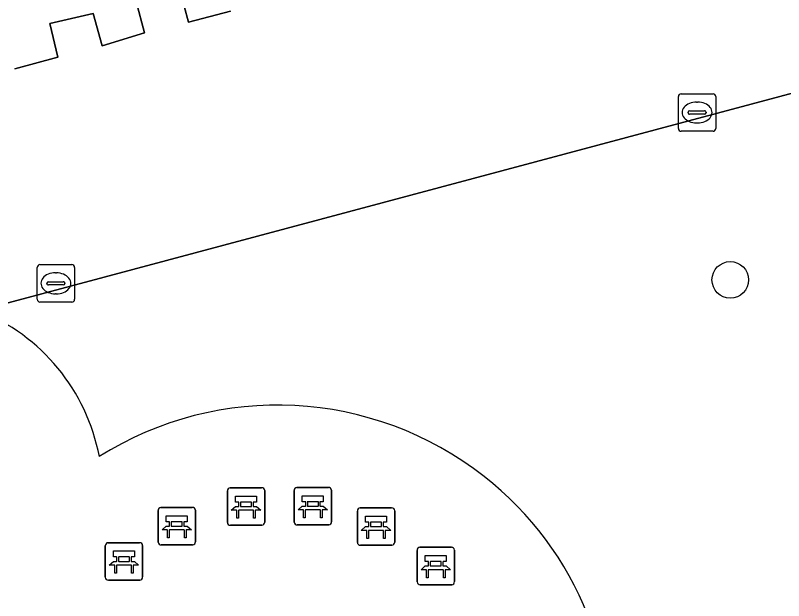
# Model space of a CAD drawing. Extents: x 158455 to 159797, y 387218 to 388672.
# Drawn here: x 159208.26 to 159228.81, y 387501.43 to 387517.08 of the extents above; entities that cross this region are included whole.
import ezdxf

# ---------------------------------------------------------------- set-up
doc = ezdxf.new("R2010")
doc.units = 0
for name, color, linetype in [('IMGEO_Bank', 7, 'Continuous'), ('IMGEO_Boom', 7, 'Continuous'), ('IMGEO_Groenvoorziening', 7, 'Continuous'), ('IMGEO_Kolk', 7, 'Continuous'), ('IMGEO_Voetpad_open', 7, 'Continuous')]:
    doc.layers.add(name, color=color, linetype=linetype)

msp = doc.modelspace()

# ---------------------------------------------------------------- linework, layer by layer
at = {"layer": 'IMGEO_Bank'}
for p, q in [((159214.003, 387504.446), (159214.844, 387504.446)), ((159214.844, 387504.446), (159214.003, 387504.446)), ((159215.791, 387504.456), (159216.632, 387504.456)), ((159216.632, 387504.456), (159215.791, 387504.456)), ((159213.928, 387503.521), (159213.928, 387504.362)), ((159213.928, 387504.362), (159213.928, 387503.521)), ((159214.928, 387504.371), (159214.928, 387503.53)), ((159214.928, 387503.53), (159214.928, 387504.371)), ((159215.716, 387503.531), (159215.716, 387504.372)), ((159215.716, 387504.372), (159215.716, 387503.531)), ((159216.716, 387504.381), (159216.716, 387503.54)), ((159216.716, 387503.54), (159216.716, 387504.381)), ((159214.237, 387503.952), (159214.237, 387504.058)), ((159214.281, 387504.058), (159214.281, 387503.952)), ((159214.569, 387504.064), (159214.287, 387504.064)), ((159214.575, 387503.952), (159214.575, 387504.058)), ((159214.619, 387504.058), (159214.619, 387503.952)), ((159216.025, 387503.962), (159216.025, 387504.068)), ((159216.069, 387504.068), (159216.069, 387503.962)), ((159216.357, 387504.074), (159216.075, 387504.074)), ((159216.363, 387503.962), (159216.363, 387504.068)), ((159216.407, 387504.068), (159216.407, 387503.962)), ((159212.075, 387502.995), (159212.075, 387503.836)), ((159212.075, 387503.836), (159212.075, 387502.995)), ((159212.15, 387503.92), (159212.991, 387503.92)), ((159212.991, 387503.92), (159212.15, 387503.92)), ((159213.075, 387503.845), (159213.075, 387503.004)), ((159213.075, 387503.004), (159213.075, 387503.845)), ((159214.625, 387503.844), (159214.232, 387503.844)), ((159214.287, 387503.946), (159214.569, 387503.946)), ((159216.413, 387503.854), (159216.02, 387503.854)), ((159216.075, 387503.956), (159216.357, 387503.956)), ((159217.407, 387502.984), (159217.407, 387503.825)), ((159217.407, 387503.825), (159217.407, 387502.984)), ((159217.482, 387503.909), (159218.323, 387503.909)), ((159218.323, 387503.909), (159217.482, 387503.909)), ((159218.407, 387503.834), (159218.407, 387502.993)), ((159218.407, 387502.993), (159218.407, 387503.834)), ((159212.384, 387503.426), (159212.384, 387503.532)), ((159212.428, 387503.532), (159212.428, 387503.426)), ((159212.716, 387503.538), (159212.434, 387503.538)), ((159212.434, 387503.42), (159212.716, 387503.42)), ((159212.722, 387503.426), (159212.722, 387503.532)), ((159212.766, 387503.532), (159212.766, 387503.426)), ((159214.853, 387503.446), (159214.012, 387503.446)), ((159214.012, 387503.446), (159214.853, 387503.446)), ((159216.641, 387503.456), (159215.8, 387503.456)), ((159215.8, 387503.456), (159216.641, 387503.456)), ((159217.716, 387503.415), (159217.716, 387503.521)), ((159217.76, 387503.521), (159217.76, 387503.415)), ((159218.048, 387503.527), (159217.766, 387503.527)), ((159217.766, 387503.409), (159218.048, 387503.409)), ((159218.054, 387503.415), (159218.054, 387503.521)), ((159218.098, 387503.521), (159218.098, 387503.415)), ((159212.772, 387503.318), (159212.379, 387503.318)), ((159218.104, 387503.307), (159217.711, 387503.307)), ((159210.662, 387502.053), (159210.662, 387502.894)), ((159210.662, 387502.894), (159210.662, 387502.053)), ((159210.737, 387502.978), (159211.578, 387502.978)), ((159211.578, 387502.978), (159210.737, 387502.978)), ((159211.662, 387502.903), (159211.662, 387502.062)), ((159211.662, 387502.062), (159211.662, 387502.903)), ((159213, 387502.92), (159212.159, 387502.92)), ((159212.159, 387502.92), (159213, 387502.92)), ((159218.332, 387502.909), (159217.491, 387502.909)), ((159217.491, 387502.909), (159218.332, 387502.909)), ((159219.081, 387502.855), (159219.922, 387502.855)), ((159219.922, 387502.855), (159219.081, 387502.855)), ((159210.971, 387502.484), (159210.971, 387502.59)), ((159211.015, 387502.59), (159211.015, 387502.484)), ((159211.303, 387502.596), (159211.021, 387502.596)), ((159211.309, 387502.484), (159211.309, 387502.59)), ((159211.353, 387502.59), (159211.353, 387502.484)), ((159219.006, 387501.93), (159219.006, 387502.771)), ((159219.006, 387502.771), (159219.006, 387501.93)), ((159220.006, 387502.78), (159220.006, 387501.939)), ((159220.006, 387501.939), (159220.006, 387502.78)), ((159211.359, 387502.376), (159210.966, 387502.376)), ((159211.021, 387502.478), (159211.303, 387502.478)), ((159219.315, 387502.361), (159219.315, 387502.467)), ((159219.359, 387502.467), (159219.359, 387502.361)), ((159219.647, 387502.473), (159219.365, 387502.473)), ((159219.653, 387502.361), (159219.653, 387502.467)), ((159219.697, 387502.467), (159219.697, 387502.361)), ((159219.703, 387502.253), (159219.31, 387502.253)), ((159219.365, 387502.355), (159219.647, 387502.355)), ((159211.587, 387501.978), (159210.746, 387501.978)), ((159210.746, 387501.978), (159211.587, 387501.978)), ((159219.931, 387501.855), (159219.09, 387501.855)), ((159219.09, 387501.855), (159219.931, 387501.855))]:
    msp.add_line(p, q, dxfattribs=at)
for points in [[(159214.231, 387504.064), (159214.145, 387504.064), (159214.145, 387504.225), (159214.708, 387504.225), (159214.708, 387504.064), (159214.625, 387504.064)], [(159216.019, 387504.074), (159215.933, 387504.074), (159215.933, 387504.235), (159216.496, 387504.235), (159216.496, 387504.074), (159216.413, 387504.074)], [(159214.175, 387503.844), (159214.033, 387503.844), (159214.145, 387503.946), (159214.231, 387503.946)], [(159214.225, 387503.837), (159214.225, 387503.63), (159214.182, 387503.63), (159214.182, 387503.837)], [(159214.625, 387503.946), (159214.708, 387503.946), (159214.82, 387503.844), (159214.681, 387503.844)], [(159214.675, 387503.837), (159214.675, 387503.63), (159214.631, 387503.63), (159214.631, 387503.837)], [(159215.963, 387503.854), (159215.821, 387503.854), (159215.933, 387503.956), (159216.019, 387503.956)], [(159216.013, 387503.847), (159216.013, 387503.64), (159215.97, 387503.64), (159215.97, 387503.847)], [(159216.413, 387503.956), (159216.496, 387503.956), (159216.608, 387503.854), (159216.469, 387503.854)], [(159216.463, 387503.847), (159216.463, 387503.64), (159216.419, 387503.64), (159216.419, 387503.847)], [(159212.378, 387503.538), (159212.292, 387503.538), (159212.292, 387503.699), (159212.855, 387503.699), (159212.855, 387503.538), (159212.772, 387503.538)], [(159217.71, 387503.527), (159217.624, 387503.527), (159217.624, 387503.688), (159218.187, 387503.688), (159218.187, 387503.527), (159218.104, 387503.527)], [(159212.322, 387503.318), (159212.18, 387503.318), (159212.292, 387503.42), (159212.378, 387503.42)], [(159212.772, 387503.42), (159212.855, 387503.42), (159212.967, 387503.318), (159212.828, 387503.318)], [(159217.654, 387503.307), (159217.512, 387503.307), (159217.624, 387503.409), (159217.71, 387503.409)], [(159218.104, 387503.409), (159218.187, 387503.409), (159218.299, 387503.307), (159218.16, 387503.307)], [(159212.372, 387503.311), (159212.372, 387503.104), (159212.329, 387503.104), (159212.329, 387503.311)], [(159212.822, 387503.311), (159212.822, 387503.104), (159212.778, 387503.104), (159212.778, 387503.311)], [(159217.704, 387503.3), (159217.704, 387503.093), (159217.661, 387503.093), (159217.661, 387503.3)], [(159218.154, 387503.3), (159218.154, 387503.093), (159218.11, 387503.093), (159218.11, 387503.3)], [(159210.965, 387502.596), (159210.879, 387502.596), (159210.879, 387502.757), (159211.442, 387502.757), (159211.442, 387502.596), (159211.359, 387502.596)], [(159219.309, 387502.473), (159219.223, 387502.473), (159219.223, 387502.634), (159219.786, 387502.634), (159219.786, 387502.473), (159219.703, 387502.473)], [(159210.909, 387502.376), (159210.767, 387502.376), (159210.879, 387502.478), (159210.965, 387502.478)], [(159211.359, 387502.478), (159211.442, 387502.478), (159211.554, 387502.376), (159211.415, 387502.376)], [(159210.959, 387502.369), (159210.959, 387502.162), (159210.916, 387502.162), (159210.916, 387502.369)], [(159211.409, 387502.369), (159211.409, 387502.162), (159211.365, 387502.162), (159211.365, 387502.369)], [(159219.253, 387502.253), (159219.111, 387502.253), (159219.223, 387502.355), (159219.309, 387502.355)], [(159219.303, 387502.246), (159219.303, 387502.039), (159219.26, 387502.039), (159219.26, 387502.246)], [(159219.703, 387502.355), (159219.786, 387502.355), (159219.898, 387502.253), (159219.759, 387502.253)], [(159219.753, 387502.246), (159219.753, 387502.039), (159219.709, 387502.039), (159219.709, 387502.246)]]:
    msp.add_lwpolyline(points, dxfattribs=at)
for centre, radius, start, end in [((159214.006, 387504.368), 0.0779, 92.4484, 184.2845), ((159214.006, 387504.368), 0.0779, 92.4484, 184.2845), ((159214.85, 387504.368), 0.0779, 2.4484, 94.2845), ((159214.85, 387504.368), 0.0779, 2.4484, 94.2845), ((159215.794, 387504.378), 0.0779, 92.4484, 184.2845), ((159215.794, 387504.378), 0.0779, 92.4484, 184.2845), ((159216.638, 387504.378), 0.0779, 2.4484, 94.2845), ((159216.638, 387504.378), 0.0779, 2.4484, 94.2845), ((159214.23, 387504.057), 0.00671, 2.8957, 87.1043), ((159214.287, 387504.057), 0.00671, 92.8957, 177.1043), ((159214.569, 387504.057), 0.00671, 2.8957, 87.1043), ((159214.626, 387504.057), 0.00671, 92.8957, 177.1043), ((159216.018, 387504.067), 0.00671, 2.8957, 87.1043), ((159216.075, 387504.067), 0.00671, 92.8957, 177.1043), ((159216.357, 387504.067), 0.00671, 2.8957, 87.1043), ((159216.414, 387504.067), 0.00671, 92.8957, 177.1043), ((159212.153, 387503.842), 0.0779, 92.4484, 184.2845), ((159212.153, 387503.842), 0.0779, 92.4484, 184.2845), ((159212.997, 387503.842), 0.0779, 2.4484, 94.2845), ((159212.997, 387503.842), 0.0779, 2.4484, 94.2845), ((159214.175, 387503.837), 0.00671, 2.8957, 87.1043), ((159214.232, 387503.837), 0.00671, 92.8957, 177.1043), ((159214.23, 387503.953), 0.00671, 272.8957, 357.1043), ((159214.287, 387503.953), 0.00671, 182.8957, 267.1043), ((159214.569, 387503.953), 0.00671, 272.8957, 357.1043), ((159214.626, 387503.953), 0.00671, 182.8957, 267.1043), ((159214.624, 387503.837), 0.00671, 2.8957, 87.1043), ((159214.681, 387503.837), 0.00671, 92.8957, 177.1043), ((159215.963, 387503.847), 0.00671, 2.8957, 87.1043), ((159216.02, 387503.847), 0.00671, 92.8957, 177.1043), ((159216.018, 387503.963), 0.00671, 272.8957, 357.1043), ((159216.075, 387503.963), 0.00671, 182.8957, 267.1043), ((159216.357, 387503.963), 0.00671, 272.8957, 357.1043), ((159216.414, 387503.963), 0.00671, 182.8957, 267.1043), ((159216.412, 387503.847), 0.00671, 2.8957, 87.1043), ((159216.469, 387503.847), 0.00671, 92.8957, 177.1043), ((159217.485, 387503.831), 0.0779, 92.4484, 184.2845), ((159217.485, 387503.831), 0.0779, 92.4484, 184.2845), ((159218.329, 387503.831), 0.0779, 2.4484, 94.2845), ((159218.329, 387503.831), 0.0779, 2.4484, 94.2845), ((159212.377, 387503.531), 0.00671, 2.8957, 87.1043), ((159212.377, 387503.427), 0.00671, 272.8957, 357.1043), ((159212.434, 387503.531), 0.00671, 92.8957, 177.1043), ((159212.434, 387503.427), 0.00671, 182.8957, 267.1043), ((159212.716, 387503.531), 0.00671, 2.8957, 87.1043), ((159212.716, 387503.427), 0.00671, 272.8957, 357.1043), ((159212.773, 387503.531), 0.00671, 92.8957, 177.1043), ((159212.773, 387503.427), 0.00671, 182.8957, 267.1043), ((159214.006, 387503.524), 0.0779, 182.4484, 274.2845), ((159214.006, 387503.524), 0.0779, 182.4484, 274.2845), ((159214.85, 387503.524), 0.0779, 272.4484, 4.2845), ((159214.85, 387503.524), 0.0779, 272.4484, 4.2845), ((159215.794, 387503.534), 0.0779, 182.4484, 274.2845), ((159215.794, 387503.534), 0.0779, 182.4484, 274.2845), ((159216.638, 387503.534), 0.0779, 272.4484, 4.2845), ((159216.638, 387503.534), 0.0779, 272.4484, 4.2845), ((159217.709, 387503.52), 0.00671, 2.8957, 87.1043), ((159217.709, 387503.416), 0.00671, 272.8957, 357.1043), ((159217.766, 387503.52), 0.00671, 92.8957, 177.1043), ((159217.766, 387503.416), 0.00671, 182.8957, 267.1043), ((159218.048, 387503.52), 0.00671, 2.8957, 87.1043), ((159218.048, 387503.416), 0.00671, 272.8957, 357.1043), ((159218.105, 387503.52), 0.00671, 92.8957, 177.1043), ((159218.105, 387503.416), 0.00671, 182.8957, 267.1043), ((159212.322, 387503.311), 0.00671, 2.8957, 87.1043), ((159212.379, 387503.311), 0.00671, 92.8957, 177.1043), ((159212.771, 387503.311), 0.00671, 2.8957, 87.1043), ((159212.828, 387503.311), 0.00671, 92.8957, 177.1043), ((159217.654, 387503.3), 0.00671, 2.8957, 87.1043), ((159217.711, 387503.3), 0.00671, 92.8957, 177.1043), ((159218.103, 387503.3), 0.00671, 2.8957, 87.1043), ((159218.16, 387503.3), 0.00671, 92.8957, 177.1043), ((159212.153, 387502.998), 0.0779, 182.4484, 274.2845), ((159212.153, 387502.998), 0.0779, 182.4484, 274.2845), ((159212.997, 387502.998), 0.0779, 272.4484, 4.2845), ((159212.997, 387502.998), 0.0779, 272.4484, 4.2845), ((159218.329, 387502.987), 0.0779, 272.4484, 4.2845), ((159218.329, 387502.987), 0.0779, 272.4484, 4.2845), ((159210.74, 387502.9), 0.0779, 92.4484, 184.2845), ((159210.74, 387502.9), 0.0779, 92.4484, 184.2845), ((159211.584, 387502.9), 0.0779, 2.4484, 94.2845), ((159211.584, 387502.9), 0.0779, 2.4484, 94.2845), ((159217.485, 387502.987), 0.0779, 182.4484, 274.2845), ((159217.485, 387502.987), 0.0779, 182.4484, 274.2845), ((159219.084, 387502.777), 0.0779, 92.4484, 184.2845), ((159219.084, 387502.777), 0.0779, 92.4484, 184.2845), ((159219.928, 387502.777), 0.0779, 2.4484, 94.2845), ((159219.928, 387502.777), 0.0779, 2.4484, 94.2845), ((159210.964, 387502.589), 0.00671, 2.8957, 87.1043), ((159211.021, 387502.589), 0.00671, 92.8957, 177.1043), ((159211.303, 387502.589), 0.00671, 2.8957, 87.1043), ((159211.36, 387502.589), 0.00671, 92.8957, 177.1043), ((159210.909, 387502.369), 0.00671, 2.8957, 87.1043), ((159210.966, 387502.369), 0.00671, 92.8957, 177.1043), ((159210.964, 387502.485), 0.00671, 272.8957, 357.1043), ((159211.021, 387502.485), 0.00671, 182.8957, 267.1043), ((159211.303, 387502.485), 0.00671, 272.8957, 357.1043), ((159211.36, 387502.485), 0.00671, 182.8957, 267.1043), ((159211.358, 387502.369), 0.00671, 2.8957, 87.1043), ((159211.415, 387502.369), 0.00671, 92.8957, 177.1043), ((159219.308, 387502.466), 0.00671, 2.8957, 87.1043), ((159219.365, 387502.466), 0.00671, 92.8957, 177.1043), ((159219.647, 387502.466), 0.00671, 2.8957, 87.1043), ((159219.704, 387502.466), 0.00671, 92.8957, 177.1043), ((159219.253, 387502.246), 0.00671, 2.8957, 87.1043), ((159219.31, 387502.246), 0.00671, 92.8957, 177.1043), ((159219.308, 387502.362), 0.00671, 272.8957, 357.1043), ((159219.365, 387502.362), 0.00671, 182.8957, 267.1043), ((159219.647, 387502.362), 0.00671, 272.8957, 357.1043), ((159219.704, 387502.362), 0.00671, 182.8957, 267.1043), ((159219.702, 387502.246), 0.00671, 2.8957, 87.1043), ((159219.759, 387502.246), 0.00671, 92.8957, 177.1043), ((159210.74, 387502.056), 0.0779, 182.4484, 274.2845), ((159210.74, 387502.056), 0.0779, 182.4484, 274.2845), ((159211.584, 387502.056), 0.0779, 272.4484, 4.2845), ((159211.584, 387502.056), 0.0779, 272.4484, 4.2845), ((159219.084, 387501.933), 0.0779, 182.4484, 274.2845), ((159219.084, 387501.933), 0.0779, 182.4484, 274.2845), ((159219.928, 387501.933), 0.0779, 272.4484, 4.2845), ((159219.928, 387501.933), 0.0779, 272.4484, 4.2845)]:
    msp.add_arc(centre, radius, start, end, dxfattribs=at)
at = {"layer": 'IMGEO_Boom'}
msp.add_circle((159227.385, 387510.007), 0.489, dxfattribs=at)
at = {"layer": 'IMGEO_Groenvoorziening'}
for points in [[(159212.657, 387517.762), (159212.888, 387516.898), (159214.017, 387517.192)], [(159208.245, 387515.648), (159209.395, 387515.961), (159209.178, 387516.861), (159210.338, 387517.134), (159210.575, 387516.268), (159211.715, 387516.61), (159211.485, 387517.448)], [(159230.379, 387515.356), (159207.284, 387509.186)]]:
    msp.add_lwpolyline(points, dxfattribs=at)
for centre, radius, start, end in [((159205.327, 387504.294), 5.269, 10.7848, 68.2002), ((159215.273, 387497.715), 8.943, 51.8583, 122.2359), ((159215.446, 387497.852), 8.729, 350.7574, 52.1941)]:
    msp.add_arc(centre, radius, start, end, dxfattribs=at)
at = {"layer": 'IMGEO_Kolk'}
for p, q in [((159226.072, 387514.982), (159226.924, 387514.982)), ((159225.997, 387514.056), (159225.997, 387514.908)), ((159226.485, 387514.762), (159226.51, 387514.762)), ((159226.998, 387514.908), (159226.998, 387514.056)), ((159226.299, 387514.525), (159226.697, 387514.525)), ((159226.256, 387514.476), (159226.256, 387514.488)), ((159226.694, 387514.439), (159226.296, 387514.439)), ((159226.74, 387514.488), (159226.74, 387514.476)), ((159226.508, 387514.202), (159226.483, 387514.202)), ((159226.924, 387513.982), (159226.072, 387513.982)), ((159208.915, 387510.414), (159209.767, 387510.414)), ((159208.84, 387509.488), (159208.84, 387510.34)), ((159209.328, 387510.194), (159209.353, 387510.194)), ((159209.841, 387510.34), (159209.841, 387509.488)), ((159209.099, 387509.908), (159209.099, 387509.92)), ((159209.537, 387509.871), (159209.139, 387509.871)), ((159209.142, 387509.957), (159209.54, 387509.957)), ((159209.583, 387509.92), (159209.583, 387509.908)), ((159209.351, 387509.634), (159209.326, 387509.634)), ((159209.767, 387509.414), (159208.915, 387509.414))]:
    msp.add_line(p, q, dxfattribs=at)
for points in [[(159226.072, 387514.982), (159226.924, 387514.982)], [(159225.997, 387514.056), (159225.997, 387514.908)], [(159226.998, 387514.908), (159226.998, 387514.056)], [(159226.924, 387513.982), (159226.072, 387513.982)], [(159208.915, 387510.414), (159209.767, 387510.414)], [(159208.84, 387509.488), (159208.84, 387510.34)], [(159209.841, 387510.34), (159209.841, 387509.488)], [(159209.767, 387509.414), (159208.915, 387509.414)]]:
    msp.add_lwpolyline(points, dxfattribs=at)
for centre, radius, start, end in [((159226.074, 387514.906), 0.0765, 91.552, 178.448), ((159226.074, 387514.906), 0.0765, 91.552, 178.448), ((159226.922, 387514.906), 0.0765, 1.552, 88.448), ((159226.922, 387514.906), 0.0765, 1.552, 88.448), ((159226.296, 387514.485), 0.0403, 85.8775, 175.7526), ((159226.701, 387514.487), 0.0386, 1.7309, 96.639), ((159226.293, 387514.475), 0.0366, 178.938, 274.7102), ((159226.697, 387514.482), 0.043, 264.8664, 352.4533), ((159226.074, 387514.058), 0.0765, 181.552, 268.448), ((159226.074, 387514.058), 0.0765, 181.552, 268.448), ((159226.922, 387514.058), 0.0765, 271.552, 358.448), ((159226.922, 387514.058), 0.0765, 271.552, 358.448), ((159208.917, 387510.338), 0.0765, 91.552, 178.448), ((159208.917, 387510.338), 0.0765, 91.552, 178.448), ((159209.765, 387510.338), 0.0765, 1.552, 88.448), ((159209.765, 387510.338), 0.0765, 1.552, 88.448), ((159209.139, 387509.917), 0.0403, 85.8775, 175.7526), ((159209.136, 387509.907), 0.0366, 178.938, 274.7102), ((159209.54, 387509.914), 0.043, 264.8664, 352.4533), ((159209.544, 387509.919), 0.0386, 1.7309, 96.639), ((159208.917, 387509.49), 0.0765, 181.552, 268.448), ((159208.917, 387509.49), 0.0765, 181.552, 268.448), ((159209.765, 387509.49), 0.0765, 271.552, 358.448), ((159209.765, 387509.49), 0.0765, 271.552, 358.448)]:
    msp.add_arc(centre, radius, start, end, dxfattribs=at)
for centre, major_axis, ratio, start_param, end_param in [((159226.484, 387514.482), (-0.387, 0.002), 0.722429, 4.712389, 7.853982), ((159226.509, 387514.482), (-0.39, 0.002), 0.717154, 1.570796, 4.712389), ((159209.327, 387509.914), (-0.387, 0.002), 0.722429, 4.712389, 7.853982), ((159209.352, 387509.914), (-0.39, 0.002), 0.717154, 1.570796, 4.712389)]:
    msp.add_ellipse(centre, major_axis=major_axis, ratio=ratio, start_param=start_param, end_param=end_param, dxfattribs=at)
at = {"layer": 'IMGEO_Voetpad_open'}
for points in [[(159207.284, 387509.186), (159230.379, 387515.356), (159232.323, 387515.875), (159233.585, 387516.523), (159251.401, 387525.673), (159246.168, 387535.846), (159243.347, 387534.407), (159227.726, 387526.482), (159193.626, 387517.367), (159188.287, 387537.183), (159185.631, 387542.331), (159178.447, 387538.654), (159178.596, 387538.371), (159176.27, 387537.174), (159176.692, 387536.351), (159176.006, 387536), (159171.038, 387542.365), (159170.987, 387542.463), (159172.669, 387543.33), (159165.254, 387557.853)], [(159214.017, 387517.192), (159212.888, 387516.898), (159212.657, 387517.762)], [(159211.485, 387517.448), (159211.715, 387516.61), (159210.575, 387516.268), (159210.338, 387517.134), (159209.178, 387516.861), (159209.395, 387515.961), (159208.245, 387515.648)]]:
    msp.add_lwpolyline(points, dxfattribs=at)
for centre, radius, start, end in [((159205.327, 387504.294), 5.269, 10.7848, 68.2002), ((159215.273, 387497.715), 8.943, 51.8583, 122.2359), ((159215.446, 387497.852), 8.729, 350.7574, 52.1941)]:
    msp.add_arc(centre, radius, start, end, dxfattribs=at)

doc.saveas('drawing.dxf')
